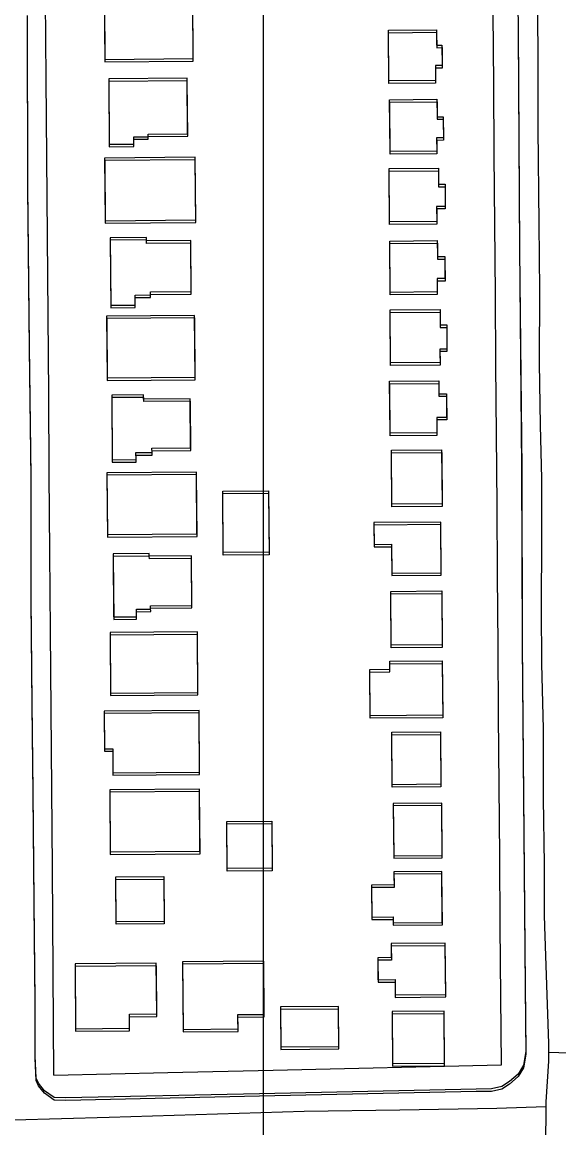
# Model space of a CAD drawing. Extents: x -25029 to 2274964, y -81170 to 687028.
# Drawn here: x 9814 to 10120, y -66423 to -65793 of the extents above; entities that cross this region are included whole.
import ezdxf

# ---------------------------------------------------------------- set-up
doc = ezdxf.new("R2010")
doc.units = 0
for name, color, linetype in [('81911BEA - RW_X_Fee_RW', 7, 'Continuous'), ('BLDG', 7, 'Continuous'), ('GE_X_CL_2000', 7, 'Continuous'), ('ROAD', 7, 'Continuous'), ('TI_BORDER', 7, 'Continuous')]:
    doc.layers.add(name, color=color, linetype=linetype)

msp = doc.modelspace()

# ---------------------------------------------------------------- linework, layer by layer
at = {"layer": '81911BEA - RW_X_Fee_RW'}
for points in [[(9832.26, -66392.79), (9831.35, -66274.89), (9831.01, -66229.89), (9830.66, -66184.89), (9830.31, -66139.89), (9829.96, -66094.89), (9829.61, -66049.89), (9829.27, -66004.89), (9828.92, -65959.89), (9828.57, -65914.9), (9828.22, -65869.9), (9827.88, -65824.9), (9827.53, -65779.9), (9827.18, -65734.9), (9826.83, -65689.9), (9826.49, -65644.9), (9826.14, -65599.9), (9825.79, -65554.91), (9825.44, -65509.91), (9825.13, -65469.91), (9824.82, -65429.91), (9823.82, -65299.91)], [(10087.24, -66386.94), (10086.94, -66347.91), (10086.63, -66307.91), (10086.32, -66267.92), (10086.01, -66227.92), (10085.7, -66187.92), (10085.39, -66147.92), (10085.08, -66107.92), (10084.77, -66067.92), (10084.46, -66027.92), (10084.15, -65987.92), (10083.85, -65947.92), (10083.54, -65907.93), (10083.23, -65867.93), (10082.92, -65827.93), (10082.61, -65787.93)], [(9832.26, -66392.79), (9897.25, -66391.3), (9957.25, -66389.92), (10087.24, -66386.94)]]:
    msp.add_lwpolyline(points, dxfattribs=at)
at = {"layer": 'BLDG'}
for points in [[(9861.23, -65813.98), (9911.6, -65813.59), (9911.34, -65778.8), (9860.96, -65779.19)], [(9861.3, -65815.4), (9911.67, -65815.02), (9911.41, -65780.23), (9861.03, -65780.61)], [(10050.27, -65797.13), (10050.34, -65805.89), (10053.39, -65805.87), (10053.48, -65817.5), (10049.64, -65817.53), (10049.7, -65826.06), (10023.07, -65826.26), (10022.85, -65797.34)], [(10050.34, -65798.57), (10050.41, -65807.33), (10053.46, -65807.31), (10053.55, -65818.94), (10049.71, -65818.97), (10049.77, -65827.5), (10023.14, -65827.7), (10022.92, -65798.78)], [(9863.76, -65862.4), (9877.74, -65862.29), (9877.71, -65858.12), (9885.9, -65858.06), (9885.88, -65856.52), (9908.43, -65856.33), (9908.18, -65824.74), (9863.46, -65825.09)], [(9863.82, -65863.82), (9877.8, -65863.71), (9877.77, -65859.54), (9885.96, -65859.48), (9885.95, -65857.94), (9908.5, -65857.76), (9908.25, -65826.17), (9863.53, -65826.51)], [(10050.55, -65836.76), (10050.63, -65846.7), (10054.1, -65846.68), (10054.2, -65858.68), (10050.32, -65858.71), (10050.38, -65866.37), (10023.8, -65866.57), (10023.57, -65836.97)], [(10050.62, -65838.2), (10050.7, -65848.14), (10054.17, -65848.12), (10054.26, -65860.12), (10050.38, -65860.15), (10050.44, -65867.81), (10023.86, -65868.01), (10023.64, -65838.41)], [(9861.43, -65905.93), (9913.03, -65905.52), (9912.76, -65869.8), (9861.15, -65870.2)], [(9861.49, -65907.35), (9913.09, -65906.95), (9912.82, -65871.23), (9861.21, -65871.62)], [(10051.35, -65876.03), (10051.42, -65885.14), (10055.14, -65885.11), (10055.24, -65897.74), (10050.34, -65897.78), (10050.4, -65906.36), (10023.53, -65906.56), (10023.3, -65876.25)], [(10051.41, -65877.47), (10051.48, -65886.58), (10055.2, -65886.55), (10055.3, -65899.18), (10050.4, -65899.22), (10050.46, -65907.8), (10023.59, -65908), (10023.36, -65877.69)], [(9864.62, -65954.1), (9878.59, -65953.99), (9878.55, -65948.26), (9887.25, -65948.19), (9887.23, -65946.48), (9910.5, -65946.29), (9910.27, -65917.25), (9885.02, -65917.45), (9885.01, -65915.45), (9864.32, -65915.61)], [(9864.67, -65955.52), (9878.64, -65955.41), (9878.6, -65949.68), (9887.3, -65949.61), (9887.28, -65947.9), (9910.55, -65947.72), (9910.33, -65918.68), (9885.08, -65918.87), (9885.07, -65916.87), (9864.38, -65917.03)], [(10050.75, -65917.28), (10050.82, -65926.39), (10054.98, -65926.36), (10055.08, -65938.86), (10050.57, -65938.89), (10050.64, -65946.54), (10023.86, -65946.74), (10023.63, -65917.49)], [(10050.81, -65918.72), (10050.88, -65927.83), (10055.04, -65927.8), (10055.14, -65940.3), (10050.63, -65940.33), (10050.69, -65947.98), (10023.91, -65948.18), (10023.69, -65918.93)], [(9862.55, -65995.55), (9912.68, -65995.16), (9912.41, -65959.88), (9862.28, -65960.27)], [(9862.6, -65996.97), (9912.73, -65996.59), (9912.46, -65961.31), (9862.33, -65961.69)], [(10052.3, -65956.52), (10052.37, -65965.33), (10056.08, -65965.3), (10056.19, -65979.05), (10052.22, -65979.08), (10052.28, -65986.72), (10024.1, -65986.94), (10023.87, -65956.74)], [(10052.35, -65957.96), (10052.42, -65966.77), (10056.13, -65966.74), (10056.24, -65980.49), (10052.27, -65980.52), (10052.33, -65988.16), (10024.15, -65988.38), (10023.92, -65958.18)], [(10051.54, -65997.2), (10051.59, -66004.52), (10055.94, -66004.48), (10056.05, -66017.97), (10050.43, -66018.01), (10050.51, -66026.79), (10023.81, -66027), (10023.57, -65997.41)], [(10051.59, -65998.64), (10051.64, -66005.96), (10055.99, -66005.92), (10056.1, -66019.41), (10050.48, -66019.45), (10050.55, -66028.23), (10023.85, -66028.44), (10023.62, -65998.85)], [(9865.48, -66042.16), (9879.05, -66042.05), (9879.02, -66038.09), (9888.15, -66038.02), (9888.13, -66035.54), (9910.17, -66035.36), (9909.94, -66007.34), (9883.37, -66007.56), (9883.35, -66005.16), (9865.19, -66005.3)], [(9865.52, -66043.58), (9879.09, -66043.47), (9879.06, -66039.51), (9888.19, -66039.44), (9888.17, -66036.96), (9910.21, -66036.79), (9909.99, -66008.77), (9883.42, -66008.98), (9883.4, -66006.58), (9865.24, -66006.72)], [(10053.2, -66036.51), (10053.43, -66067.29), (10024.86, -66067.51), (10024.62, -66036.73)], [(10053.24, -66037.95), (10053.47, -66068.73), (10024.9, -66068.95), (10024.66, -66038.17)], [(9862.71, -66084.76), (9913.78, -66084.36), (9913.51, -66049.12), (9862.44, -66049.52)], [(9862.75, -66086.18), (9913.82, -66085.79), (9913.55, -66050.55), (9862.48, -66050.94)], [(9954.59, -66059.76), (9954.86, -66094.81), (9928.71, -66095.01), (9928.45, -66059.96)], [(9954.63, -66061.19), (9954.9, -66096.24), (9928.75, -66096.44), (9928.49, -66061.39)], [(10014.69, -66090.4), (10024.66, -66090.32), (10024.8, -66106.74), (10052.91, -66106.53), (10052.68, -66077.63), (10014.6, -66077.92)], [(10014.73, -66091.84), (10024.7, -66091.76), (10024.83, -66108.18), (10052.94, -66107.97), (10052.72, -66079.07), (10014.64, -66079.36)], [(9866.29, -66131.68), (9879.29, -66131.58), (9879.26, -66127.33), (9887.37, -66127.27), (9887.35, -66125.31), (9910.88, -66125.12), (9910.66, -66096.96), (9886.59, -66097.15), (9886.58, -66095.59), (9866.01, -66095.75)], [(9866.32, -66133.1), (9879.32, -66133), (9879.29, -66128.75), (9887.4, -66128.69), (9887.38, -66126.73), (9910.91, -66126.55), (9910.7, -66098.39), (9886.63, -66098.57), (9886.62, -66097.01), (9866.05, -66097.17)], [(10053.32, -66116.91), (10053.56, -66147.63), (10024.5, -66147.85), (10024.26, -66117.13)], [(10053.35, -66118.35), (10053.59, -66149.07), (10024.53, -66149.29), (10024.29, -66118.57)], [(9864.49, -66175.13), (9914.24, -66174.74), (9913.98, -66140.27), (9864.23, -66140.66)], [(9864.52, -66176.55), (9914.27, -66176.17), (9914.01, -66141.7), (9864.26, -66142.08)], [(10012.29, -66161.64), (10023.75, -66161.55), (10023.72, -66156.95), (10053.55, -66156.72), (10053.8, -66187.67), (10012.5, -66187.98)], [(10012.32, -66163.08), (10023.78, -66162.99), (10023.75, -66158.39), (10053.58, -66158.16), (10053.82, -66189.11), (10012.52, -66189.42)], [(9861.09, -66206.8), (9865.75, -66206.77), (9865.85, -66220.51), (9915.24, -66220.12), (9914.97, -66184.97), (9860.92, -66185.39)], [(9861.11, -66208.22), (9865.77, -66208.19), (9865.87, -66221.93), (9915.26, -66221.55), (9914.99, -66186.4), (9860.94, -66186.81)], [(10052.48, -66197.19), (10052.71, -66227.08), (10025.06, -66227.29), (10024.83, -66197.4)], [(10052.5, -66198.63), (10052.73, -66228.52), (10025.08, -66228.73), (10024.85, -66198.84)], [(9864.31, -66265.58), (9915.48, -66265.18), (9915.21, -66229.77), (9864.04, -66230.17)], [(9864.33, -66267), (9915.5, -66266.61), (9915.23, -66231.2), (9864.06, -66231.59)], [(10025.64, -66237.95), (10025.88, -66267.78), (10053.57, -66267.57), (10053.33, -66237.74)], [(10025.66, -66239.39), (10025.89, -66269.22), (10053.58, -66269.01), (10053.35, -66239.18)], [(9956.44, -66248.05), (9956.65, -66274.92), (9930.95, -66275.11), (9930.73, -66248.25)], [(9956.46, -66249.48), (9956.66, -66276.35), (9930.96, -66276.54), (9930.75, -66249.68)], [(10026.01, -66276.92), (10026.07, -66284.35), (10013.22, -66284.45), (10013.36, -66302.68), (10025.56, -66302.59), (10025.59, -66305.96), (10053.6, -66305.75), (10053.38, -66276.71)], [(9894.87, -66279.63), (9895.07, -66305.23), (9867.73, -66305.43), (9867.54, -66279.84)], [(9894.88, -66281.05), (9895.08, -66306.65), (9867.74, -66306.85), (9867.55, -66281.26)], [(10026.02, -66278.36), (10026.08, -66285.79), (10013.23, -66285.89), (10013.37, -66304.12), (10025.57, -66304.03), (10025.6, -66307.4), (10053.61, -66307.19), (10053.39, -66278.15)], [(10024.48, -66317.86), (10024.54, -66325.82), (10016.85, -66325.88), (10016.94, -66338.4), (10026.69, -66338.32), (10026.76, -66347.04), (10055.51, -66346.82), (10055.28, -66317.63)], [(10024.49, -66319.3), (10024.55, -66327.26), (10016.86, -66327.32), (10016.95, -66339.84), (10026.7, -66339.76), (10026.77, -66348.48), (10055.52, -66348.26), (10055.29, -66319.07)], [(9905.84, -66366.7), (9937.22, -66366.46), (9937.15, -66358.29), (9952.08, -66358.18), (9951.84, -66327.8), (9905.54, -66328.16)], [(9844.55, -66366.34), (9875.29, -66366.11), (9875.23, -66358.06), (9890.84, -66357.94), (9890.61, -66329.07), (9844.26, -66329.42)], [(9844.55, -66367.76), (9875.29, -66367.53), (9875.23, -66359.48), (9890.84, -66359.36), (9890.62, -66330.49), (9844.27, -66330.84)], [(9905.84, -66368.13), (9937.22, -66367.89), (9937.15, -66359.72), (9952.08, -66359.61), (9951.85, -66329.23), (9905.55, -66329.59)], [(9961.57, -66376.69), (9994.55, -66376.43), (9994.38, -66353.68), (9961.4, -66353.94)], [(9961.57, -66378.12), (9994.55, -66377.87), (9994.38, -66355.12), (9961.4, -66355.37)], [(10054.88, -66385.95), (10054.65, -66356.37), (10025.01, -66356.59), (10025.24, -66386.18)], [(10054.88, -66387.39), (10054.65, -66357.81), (10025.01, -66358.03), (10025.24, -66387.62)]]:
    msp.add_lwpolyline(points, close=True, dxfattribs=at)
at = {"layer": 'GE_X_CL_2000'}
for points in [[(10106.14, -65614.28), (10106.11, -65623.49), (10106.73, -65675.51), (10107.28, -65718.98), (10107.51, -65761.57), (10108.04, -65808.72), (10107.99, -65853.4), (10108.54, -65907.68), (10109.03, -65945.76), (10108.77, -65986.82), (10109.32, -66022.46), (10110.05, -66052.93), (10110.07, -66059.86), (10110.1, -66086.44), (10109.9, -66126.88), (10110.21, -66158.5), (10111, -66195.51), (10111.16, -66235.35), (10111.62, -66272.64), (10111.68, -66301.38), (10111.9, -66308.16), (10114.08, -66374.8), (10114.1, -66379.74)], [(10114.1, -66379.74), (10143.76, -66380.57), (10184.72, -66380.55), (10237.32, -66379.67), (10284.43, -66379.39), (10339.58, -66378.71), (10392.64, -66377.51), (10446.17, -66374.99), (10498.52, -66371.09), (10534.68, -66367.78), (10576.7, -66362.88), (10622.31, -66356.86), (10666.52, -66349.57), (10700.08, -66344.29)], [(10114.1, -66379.74), (10114.11, -66384.77), (10112.57, -66408.04), (10112.56, -66410.68)], [(9809.4, -66418.19), (9863.7, -66416.68), (9974.85, -66413.32), (10029.46, -66412.5), (10084.62, -66411.6), (10112.56, -66410.68)], [(10112.56, -66410.68), (10112.46, -66432.94), (10113.07, -66462.33), (10113.03, -66491.17), (10113.37, -66524.92), (10113.71, -66558.9), (10113.53, -66595.62), (10114.52, -66640.27), (10114.91, -66683.03), (10115.09, -66725.15), (10115.31, -66759.18), (10115.52, -66797.71), (10116.4, -66845.55), (10116, -66871.87), (10116.14, -66887)]]:
    msp.add_lwpolyline(points, dxfattribs=at)
at = {"layer": 'ROAD'}
for points in [[(10095.78, -65706.64), (10096.81, -65797.15), (10097.62, -65921.46), (10098.82, -66045.89), (10099.12, -66146.6), (10100.73, -66341.45), (10101.23, -66379.32), (10099.83, -66387.13), (10096.78, -66392.17), (10091.98, -66396.44), (10087.44, -66399.27), (10081.61, -66400.65), (10072.97, -66400.75), (9949.46, -66403.4), (9839.09, -66405.79), (9832.46, -66405.6), (9826.93, -66401.66), (9823.53, -66397.37), (9822.06, -66394.48), (9821.56, -66381.7), (9821.51, -66350.16), (9821.24, -66313.54), (9820.78, -66272.67), (9820.44, -66231.36), (9819.82, -66180.66), (9819.23, -66121.26), (9819.31, -66051.61), (9818.24, -65977.3), (9817.4, -65886.29), (9817.19, -65789.03)], [(10095.86, -65708.09), (10096.88, -65798.6), (10097.68, -65922.91), (10098.86, -66047.34), (10099.15, -66148.05), (10100.74, -66342.9), (10101.23, -66380.77), (10099.83, -66388.58), (10096.78, -66393.62), (10091.98, -66397.89), (10087.44, -66400.72), (10081.61, -66402.1), (10072.97, -66402.2), (9949.46, -66404.83), (9839.09, -66407.21), (9832.46, -66407.02), (9826.93, -66403.08), (9823.53, -66398.79), (9822.06, -66395.9), (9821.56, -66383.12), (9821.51, -66351.58), (9821.25, -66314.96), (9820.79, -66274.09), (9820.46, -66232.78), (9819.85, -66182.08), (9819.26, -66122.67), (9819.35, -66053.02), (9818.29, -65978.71), (9817.46, -65887.7), (9817.26, -65790.44)]]:
    msp.add_lwpolyline(points, dxfattribs=at)
at = {"layer": 'TI_BORDER'}
msp.add_lwpolyline([(9951.64, -64448.36), (16951.64, -64448.36), (16951.64, -69048.36), (9951.64, -69048.36)], close=True, dxfattribs=at)

doc.saveas('drawing.dxf')
